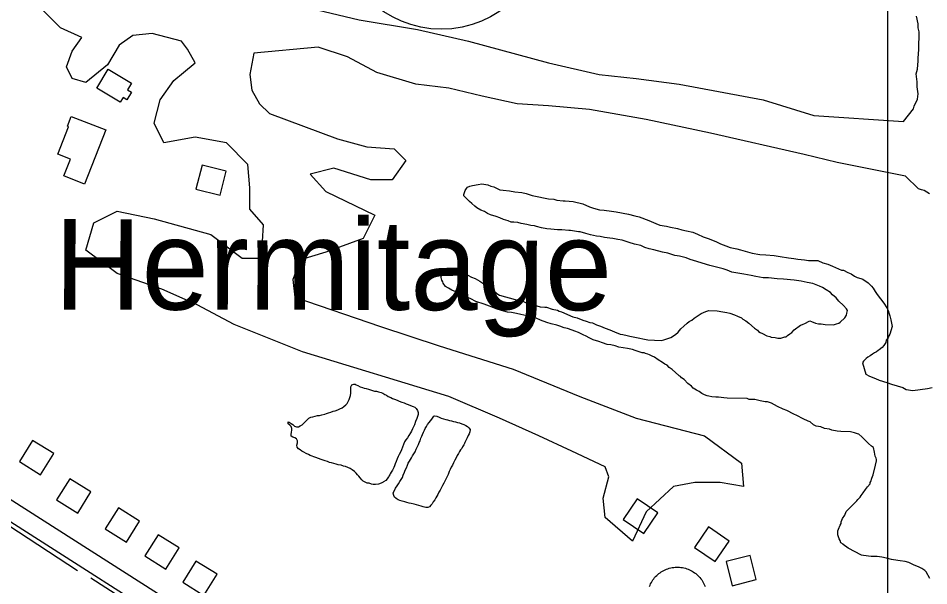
# Model space of a CAD drawing. Extents: x 3263578 to 3301413, y 764927 to 798602.
# Drawn here: x 3279439 to 3280899, y 779736 to 780646 of the extents above; entities that cross this region are included whole.
import ezdxf

# ---------------------------------------------------------------- set-up
doc = ezdxf.new("R2010")
doc.units = 0
for name, color, linetype in [('V-BLDG-OTLN', 7, 'Continuous'), ('V-GRID-MAJR', 7, 'Continuous'), ('V-ROAD-CNTR', 7, 'Continuous'), ('V-ROAD-IDEN', 7, 'Continuous'), ('V-SITE-VEGE', 7, 'Continuous'), ('V-TOPO-GNAM-IDEN', 7, 'Continuous'), ('V-TOPO-SHOR', 7, 'Continuous')]:
    doc.layers.add(name, color=color, linetype=linetype)

msp = doc.modelspace()

# ---------------------------------------------------------------- linework, layer by layer
at = {"layer": 'V-BLDG-OTLN'}
for points in [[(3279621, 780541.7), (3279614.5, 780530.9), (3279620.6, 780527.2), (3279613.4, 780515.1), (3279607.3, 780518.7), (3279602.7, 780511.2), (3279565, 780533.8), (3279583.2, 780564.3)], [(3279524.2, 780488.4), (3279579.6, 780466.6), (3279545.5, 780379.9), (3279512.3, 780392.9), (3279522.8, 780419.6), (3279502.6, 780427.6), (3279520, 780471.8), (3279518, 780472.6)], [(3279733.9, 780410.3), (3279724.2, 780371.5), (3279763, 780361.9), (3279772.7, 780400.7)], [(3279441.1, 779934.8), (3279475.1, 779913.7), (3279496.2, 779947.7), (3279462.2, 779968.8)], [(3279500.6, 779873.3), (3279534.5, 779852.2), (3279555.6, 779886.2), (3279521.7, 779907.3)], [(3280409.1, 779841.8), (3280442.2, 779819.3), (3280464.6, 779852.4), (3280431.5, 779874.9)], [(3279578.6, 779826.7), (3279612.6, 779805.5), (3279633.7, 779839.5), (3279599.7, 779860.6)], [(3280523.5, 779796.8), (3280556.7, 779774.3), (3280579.1, 779807.4), (3280546, 779829.9)], [(3279642.2, 779783.4), (3279676.1, 779762.3), (3279697.3, 779796.3), (3279663.3, 779817.4)], [(3280574, 779774.5), (3280583.8, 779735.7), (3280622.6, 779745.5), (3280612.8, 779784.3)], [(3279702.9, 779741.2), (3279736.9, 779720.1), (3279758, 779754.1), (3279724, 779775.2)]]:
    msp.add_lwpolyline(points, close=True, dxfattribs=at)
at = {"layer": 'V-GRID-MAJR'}
msp.add_spline([(3280833.3, 775830.4), (3280833.3, 781889.1), (3280833.3, 787951.1), (3280833.3, 794013.2), (3280833.3, 794016.5)], degree=3, dxfattribs=at)
at = {"layer": 'V-ROAD-CNTR'}
for points in [[(3278979.7, 780159.4), (3279712.9, 779691.7), (3280161.6, 779414)], [(3278963.6, 780134.1), (3279696.9, 779666.3), (3280145.8, 779388.5)], [(3280451.3, 779734.5), (3280452.2, 779736.7), (3280453.2, 779738.8), (3280454.3, 779740.9), (3280455.5, 779743), (3280456.8, 779744.9), (3280458.2, 779746.8), (3280459.6, 779748.7), (3280461.2, 779750.4), (3280462.9, 779752.1), (3280464.6, 779753.7), (3280466.4, 779755.2), (3280468.3, 779756.6), (3280470.3, 779758), (3280472.3, 779759.2), (3280474.4, 779760.3), (3280476.5, 779761.3), (3280478.7, 779762.2), (3280480.9, 779763), (3280483.1, 779763.7), (3280485.4, 779764.3), (3280487.7, 779764.8), (3280490.1, 779765.1), (3280492.4, 779765.3), (3280494.8, 779765.5), (3280497.1, 779765.5), (3280499.5, 779765.3), (3280501.8, 779765.1), (3280504.2, 779764.8), (3280506.5, 779764.3), (3280508.8, 779763.7), (3280511, 779763), (3280513.2, 779762.2), (3280515.4, 779761.3), (3280517.5, 779760.3), (3280519.6, 779759.2), (3280521.6, 779758), (3280523.6, 779756.6), (3280525.5, 779755.2), (3280527.3, 779753.7), (3280529, 779752.1), (3280530.7, 779750.4), (3280532.2, 779748.7), (3280533.7, 779746.9), (3280535.1, 779744.9), (3280536.4, 779743), (3280537.6, 779740.9), (3280538.7, 779738.9), (3280539.7, 779736.7), (3280540.6, 779734.5)]]:
    msp.add_lwpolyline(points, dxfattribs=at)
at = {"layer": 'V-ROAD-IDEN'}
msp.add_circle((3280117.7, 780793.1), 165, dxfattribs=at)
msp.add_circle((3280117.7, 780793.1), 165, dxfattribs=at)
at = {"layer": 'V-SITE-VEGE'}
for points in [[(3279907.5, 780662), (3279985.8, 780643.2), (3280079.6, 780627.5), (3280161, 780608.8), (3280289.3, 780574.3), (3280370.7, 780555.5), (3280430.1, 780549.3), (3280499, 780539.9), (3280633.5, 780514.8), (3280714.9, 780489.8), (3280858.8, 780480.4), (3280874.8, 780500.5), (3280875.7, 780504.8), (3280881.1, 780515.9), (3280882.1, 780524.6), (3280880.5, 780535.9), (3280880.6, 780543.6), (3280879.1, 780556.7), (3280880.9, 780564.4), (3280882, 780577.4), (3280882, 780581.7), (3280883.1, 780595.5), (3280883.5, 780624.1), (3280881.9, 780630.2), (3280882, 780637.1), (3280879.6, 780649.2)], [(3279507, 780630.7), (3279478.8, 780658.8)], [(3280900.5, 780364.2), (3280891.9, 780369.5), (3280887.6, 780370.5), (3280882.4, 780372.3), (3280862, 780392.7), (3280752.4, 780414.7), (3280699.2, 780427.2), (3280549, 780461.6), (3280445.8, 780483.5), (3280355, 780499.2), (3280289.3, 780505.4), (3280239.2, 780508.6), (3280182.9, 780521.1), (3280129.7, 780533.6), (3280076.5, 780539.9), (3280013.9, 780558.7), (3279967, 780583.7), (3279920.1, 780599.4), (3279816.8, 780590), (3279810.5, 780555.5), (3279813.7, 780530.5), (3279826.2, 780508.6), (3279841.8, 780492.9), (3279951.3, 780452.2), (3279998.3, 780439.7), (3280042.1, 780436.6), (3280060.9, 780417.8), (3280039, 780386.5), (3280004.5, 780386.5), (3279945.1, 780405.3), (3279907.5, 780395.9), (3279932.6, 780367.7), (3280010.8, 780330.1), (3279992, 780292.6), (3279932.6, 780270.6), (3279891.9, 780258.1), (3279879.4, 780226.8), (3279882.5, 780198.6), (3280020.2, 780151.7), (3280114.1, 780120.4), (3280233, 780082.8), (3280339.4, 780039), (3280430.1, 780004.5), (3280539.7, 779976.3), (3280599.1, 779932.5), (3280602.2, 779894.9), (3280564.7, 779901.2), (3280524, 779901.2), (3280489.6, 779894.9), (3280445.8, 779854.2), (3280423.9, 779807.3), (3280380.1, 779844.9), (3280376.9, 779876.2), (3280386.3, 779910.6), (3280380.1, 779926.3), (3280326.9, 779951.3), (3280273.7, 779976.3), (3280211.1, 780004.5), (3280129.7, 780039), (3279895, 780111), (3279785.5, 780154.8), (3279726, 780186.1), (3279669.7, 780211.2), (3279597.7, 780236.2), (3279547.7, 780273.8), (3279560.2, 780317.6), (3279597.7, 780336.4), (3279657.2, 780323.9), (3279747.9, 780298.8), (3279798, 780261.2), (3279829.3, 780261.2), (3279832.4, 780314.5), (3279810.5, 780339.5), (3279810.5, 780373.9), (3279807.4, 780411.5), (3279773, 780446), (3279722.9, 780455.3), (3279672.8, 780446), (3279657.2, 780477.3), (3279666.6, 780514.8), (3279688.5, 780546.1), (3279704.1, 780558.7), (3279722.9, 780574.3), (3279710.4, 780596.2), (3279701, 780608.8), (3279654.1, 780621.3), (3279622.8, 780618.2), (3279600.9, 780602.5), (3279582.1, 780571.2), (3279547.7, 780543), (3279525.8, 780549.3), (3279516.4, 780568.1), (3279525.8, 780593.1), (3279541.4, 780615), (3279507, 780630.7)], [(3280706.2, 780159.7), (3280708.3, 780160.4), (3280711.1, 780159.6), (3280717.4, 780156.7), (3280722.4, 780155.9), (3280726.6, 780155.9), (3280733, 780154.4), (3280746.4, 780154.2), (3280751.4, 780155.5), (3280754.9, 780156.9), (3280757.1, 780158.3), (3280764.3, 780165.2), (3280767.2, 780169.4), (3280767.9, 780173), (3280768.7, 780177.2), (3280767.3, 780180), (3280762.4, 780185.1), (3280754.8, 780192.3), (3280750.6, 780197.3), (3280745, 780202.3), (3280741.5, 780205.9), (3280734.5, 780210.2), (3280728.9, 780213.9), (3280724, 780216.1), (3280713.4, 780220.5), (3280704.3, 780222), (3280694.4, 780224.3), (3280683.1, 780225.9), (3280666.1, 780227.5), (3280656.2, 780227.7), (3280642.1, 780229.3), (3280633.6, 780229.4), (3280621.6, 780231.7), (3280614.6, 780233.2), (3280602.6, 780235.5), (3280583.5, 780238.7), (3280575.8, 780241.6), (3280569.4, 780243.8), (3280548.3, 780249.1), (3280535.6, 780252.8), (3280527.2, 780255.8), (3280516.6, 780258.8), (3280510.3, 780261.7), (3280499.7, 780264), (3280491.9, 780265.5), (3280480.7, 780269.2), (3280472.2, 780270.7), (3280458.1, 780274.5), (3280451, 780276), (3280444, 780278.2), (3280437.7, 780281.1), (3280427.1, 780283.4), (3280418.6, 780286.4), (3280407.4, 780290.1), (3280400.3, 780290.9), (3280392.6, 780292.4), (3280387.6, 780293.2), (3280379.1, 780294), (3280372.1, 780295.6), (3280366.4, 780296.4), (3280356.6, 780298.6), (3280349.5, 780300.8), (3280340.4, 780303.1), (3280337.5, 780303.2), (3280324.8, 780305.5), (3280322, 780305.5), (3280310.7, 780306.4), (3280303.6, 780306.5), (3280293, 780307.3), (3280286.6, 780308.1), (3280278.2, 780309.7), (3280270.4, 780311.9), (3280266.9, 780312.7), (3280261.3, 780313.5), (3280254.9, 780315), (3280245.7, 780316.5), (3280240.1, 780318), (3280233.7, 780318.8), (3280229.5, 780318.9), (3280224.6, 780321.1), (3280217.5, 780323.3), (3280211.2, 780325.5), (3280205.6, 780327.7), (3280196.4, 780330.7), (3280191.5, 780332.9), (3280186.6, 780335.8), (3280181, 780338), (3280174.6, 780341.6), (3280171.1, 780344.5), (3280166.3, 780348.8), (3280162.8, 780351.7), (3280153.7, 780361.1), (3280153.7, 780363.2), (3280156, 780369.5), (3280158.1, 780373), (3280159.6, 780375.1), (3280163.1, 780376.5), (3280167.4, 780377.8), (3280176.6, 780379.1), (3280182.3, 780380.4), (3280192.2, 780378.9)], [(3280192.2, 780378.9), (3280197.1, 780376.7), (3280202, 780375.2), (3280211.2, 780370.8), (3280216.8, 780370), (3280226.7, 780369.2), (3280235.2, 780367.6), (3280246.5, 780366.1), (3280253.5, 780364.5), (3280263.4, 780361.6), (3280271.1, 780360), (3280283.8, 780357), (3280289.5, 780356.2), (3280298, 780355.4), (3280302.9, 780353.9), (3280312.8, 780353), (3280316.3, 780353), (3280329, 780352.1), (3280344.6, 780348.3), (3280355.1, 780343.2), (3280361.4, 780341)], [(3280361.4, 780341), (3280371.3, 780338.7), (3280378.4, 780337.9), (3280390.4, 780336.3), (3280398.1, 780335.5), (3280417.9, 780331.7), (3280427.8, 780328.7), (3280434.8, 780327.2), (3280450.3, 780321.3), (3280453.8, 780319.8), (3280461.5, 780316.9), (3280467.9, 780314), (3280478.5, 780312.4), (3280484.8, 780310.9), (3280496.1, 780308.6), (3280503.1, 780306.4), (3280510.9, 780304.8), (3280520.8, 780302.6), (3280528.5, 780299.6), (3280537.6, 780295.2), (3280546.8, 780292.3), (3280558.8, 780287.1), (3280565.1, 780284.2), (3280573.5, 780280.6), (3280580.6, 780278.3), (3280591.1, 780276), (3280597.5, 780274.5), (3280615.8, 780269.3), (3280628.5, 780267), (3280637.7, 780266.2), (3280651.1, 780265.2), (3280661, 780263.7), (3280674.4, 780261.4), (3280682.9, 780260.5), (3280689.2, 780259.7), (3280699.8, 780258.2), (3280706.2, 780257.4), (3280721, 780257.1), (3280729.5, 780253.5), (3280737.2, 780251.2), (3280745, 780248.3), (3280759, 780241.7), (3280762.6, 780241.7), (3280769.6, 780238), (3280774.5, 780235.8), (3280780.1, 780232.2), (3280784.3, 780230), (3280790, 780228.5), (3280793.5, 780227.1), (3280801.9, 780221.3), (3280807.5, 780216.2), (3280810.2, 780212.7), (3280813, 780207.7), (3280816.5, 780202.7), (3280826.9, 780189.1), (3280831.7, 780181.2), (3280833.8, 780176.9), (3280835.1, 780173.4), (3280836.5, 780168.4), (3280838.5, 780162), (3280840.5, 780151.4), (3280836.8, 780139.4), (3280835.3, 780136.6), (3280833.8, 780133.1), (3280831, 780129.6), (3280830.2, 780126), (3280827.3, 780121.1), (3280824.4, 780117.6), (3280819.4, 780114.2), (3280818, 780112.8), (3280815.1, 780110.7), (3280812.3, 780109.3), (3280808.7, 780107.3), (3280805.1, 780104.5), (3280801.5, 780102.4), (3280798.7, 780100.3), (3280794.4, 780096.1), (3280792.9, 780093.3), (3280798.3, 780074.9), (3280803.9, 780071.9), (3280813.8, 780068.3), (3280819.4, 780065.3), (3280832.1, 780061.6), (3280839.1, 780058.7), (3280857.4, 780053.5), (3280863, 780050.6), (3280873.6, 780049), (3280897, 780052.2), (3280904.8, 780053.5)], [(3280118.4, 780225.7), (3280117.1, 780230), (3280117.2, 780238.5), (3280119.4, 780241.3), (3280122.2, 780242.7), (3280129.3, 780243.3), (3280131.4, 780243.2), (3280135.7, 780242.5), (3280138.5, 780241.7), (3280145.5, 780239.5), (3280151.2, 780237.3), (3280157.5, 780234.4), (3280160.3, 780233.6), (3280165.9, 780230.7), (3280171.6, 780228.5), (3280179.3, 780224.1), (3280190.5, 780216.9), (3280195.4, 780214), (3280197.5, 780211.8), (3280205.2, 780206.1), (3280206.6, 780204.6), (3280210.8, 780201.7), (3280236.2, 780195), (3280243.2, 780192.8), (3280248.1, 780192), (3280254.5, 780189), (3280264.3, 780186.8), (3280270.7, 780184.6), (3280276.3, 780183.1), (3280283.4, 780182.3), (3280286.2, 780182.2), (3280295.4, 780179.2), (3280303.8, 780177.7), (3280306.6, 780176.2), (3280310.1, 780174.8), (3280328.4, 780166.7), (3280335.5, 780165.2), (3280344.6, 780161.5), (3280349.6, 780160), (3280355.9, 780157.8), (3280360.1, 780157.1), (3280366.4, 780154.1), (3280372.8, 780151.9), (3280380.5, 780149), (3280387.6, 780146), (3280395.3, 780143.1), (3280404.4, 780139.4), (3280408.7, 780138.7), (3280415.7, 780137.1), (3280419.9, 780135.7), (3280424.9, 780134.9), (3280433.4, 780133.3), (3280443.2, 780131.1), (3280448.9, 780130.3), (3280459.5, 780129.4), (3280470.8, 780129.2), (3280474.3, 780129.9), (3280485.7, 780134), (3280492.9, 780138.8), (3280497.2, 780142.3), (3280501.5, 780147.9), (3280506.5, 780152.1), (3280511.5, 780156.9), (3280515.1, 780159.7), (3280519.4, 780161.8), (3280523, 780164.6), (3280530.8, 780170.1), (3280534.4, 780172.2), (3280541.5, 780175.6), (3280546.5, 780176.9), (3280559.9, 780176.7), (3280569.1, 780175.2), (3280575.5, 780173.7), (3280580.4, 780172.9), (3280587.4, 780170), (3280592.4, 780167.8), (3280598.7, 780165.6), (3280600.8, 780163.4), (3280605.7, 780160.5), (3280610.6, 780156.9), (3280619.7, 780149), (3280624.6, 780145.4), (3280626, 780143.2), (3280628.8, 780141.8), (3280632.3, 780140.3), (3280639.3, 780136.7), (3280644.2, 780135.2), (3280646.4, 780134.4), (3280652.7, 780133.6), (3280656.9, 780132.9), (3280661.9, 780132.8), (3280668.3, 780134.8), (3280670.4, 780134.8), (3280672.6, 780136.9), (3280676.1, 780139.6), (3280679.7, 780141.7), (3280683.3, 780145.9), (3280693.3, 780153.5), (3280696.9, 780154.9), (3280701.2, 780157), (3280706.2, 780159.7)], [(3280773.6, 779982.5), (3280758, 779982.8), (3280752.4, 779983.6), (3280743.9, 779985.1), (3280739.7, 779986.6), (3280731.9, 779988.1), (3280726.3, 779990.3), (3280718.5, 779991.8), (3280714.3, 779994), (3280708.7, 779998.4), (3280705.9, 779999.8), (3280697.5, 780003.5), (3280687.6, 780008.6), (3280682.7, 780010.8), (3280671.5, 780016.6), (3280665.9, 780018.8), (3280656.7, 780023.2), (3280646.9, 780028.3), (3280640.6, 780030.5), (3280637, 780030.5), (3280628.6, 780032.1), (3280620.1, 780034.3), (3280610.9, 780034.5), (3280608.1, 780035.9), (3280575.6, 780036.4), (3280570.6, 780037.2), (3280562.1, 780038), (3280557.9, 780038.1), (3280551.5, 780038.9), (3280546.6, 780039.7), (3280543.8, 780040.4), (3280539.6, 780041.9), (3280535.3, 780044.1), (3280531.1, 780047), (3280526.9, 780049.2), (3280521.3, 780052.8), (3280518.5, 780055.7), (3280512.9, 780060), (3280506.7, 780066.4), (3280502.5, 780069.3), (3280501.1, 780071.5), (3280499, 780072.2), (3280498.3, 780072.9), (3280487.8, 780082.3), (3280482.9, 780085.9), (3280479.4, 780089.5), (3280475.9, 780091), (3280472.4, 780093.8), (3280465.4, 780098.2), (3280459.1, 780102.5), (3280455.6, 780104), (3280451.4, 780106.2), (3280448.5, 780106.9), (3280445, 780108.4), (3280442.9, 780109.1), (3280439.4, 780109.2), (3280433, 780111.4), (3280428.1, 780112.9), (3280423.9, 780114.4), (3280416.1, 780115.9), (3280402, 780118.2), (3280396.4, 780120.4), (3280389.3, 780122), (3280383.7, 780122.7), (3280375.9, 780125), (3280370.3, 780127.2), (3280361.1, 780130.2), (3280354.8, 780133.1), (3280349.9, 780136), (3280345, 780138.2), (3280337.3, 780141.8), (3280331.6, 780144), (3280327.4, 780145.5), (3280319.7, 780148.5), (3280314.7, 780149.2), (3280307.7, 780152.2), (3280302.8, 780153.7), (3280293.6, 780155.9), (3280286.6, 780158.1), (3280276.7, 780161.8), (3280269.7, 780164.8), (3280259.1, 780167), (3280254.9, 780168.5), (3280245, 780170.8), (3280237.9, 780172.3), (3280230.2, 780173.8), (3280223.8, 780174.6), (3280213.9, 780176.9), (3280206.9, 780179.1), (3280195, 780184.3), (3280186.5, 780187.2), (3280173.1, 780191.7), (3280164.7, 780196), (3280145.7, 780204.1), (3280140.8, 780207), (3280134.5, 780209.9), (3280128.9, 780212.8), (3280124, 780215.7), (3280120.5, 780220.7), (3280119.8, 780222.9), (3280118.4, 780225.7)], [(3280901, 779747.1), (3280894.8, 779757.9), (3280892.7, 779760), (3280887.8, 779763.6), (3280882.9, 779765.8), (3280875.8, 779768.8), (3280867.4, 779773.1), (3280861.1, 779774.6), (3280853.3, 779775.5), (3280842.7, 779777), (3280839.2, 779777.8), (3280831.4, 779780), (3280823.7, 779781.6), (3280816.6, 779782.4), (3280806.7, 779782.5), (3280794.7, 779784.1), (3280791.2, 779784.9), (3280770.1, 779795.8), (3280761.7, 779801.6), (3280761.7, 779802.3), (3280758.2, 779804.5), (3280756.8, 779808), (3280755.5, 779810.9), (3280753.4, 779817.3), (3280753.5, 779819.4), (3280753.5, 779823.6), (3280754.3, 779826.4), (3280757.2, 779832.8), (3280758.7, 779835.6), (3280758.7, 779838.4), (3280760.9, 779843.3), (3280764.5, 779848.9), (3280766.7, 779854.6), (3280769.6, 779857.4), (3280774.6, 779862.9), (3280784, 779872), (3280785.4, 779874.1), (3280789, 779877.6), (3280790.5, 779880.4), (3280794.1, 779884.6), (3280797.7, 779890.2), (3280800.6, 779894.4), (3280804.9, 779899.3), (3280804.9, 779901.4), (3280806.4, 779902.8), (3280807.9, 779908.4), (3280810.1, 779913.4), (3280813.8, 779928.9), (3280815.3, 779935.9), (3280815.4, 779938), (3280814.7, 779940.2), (3280813.3, 779943.7), (3280812, 779950.1), (3280810.7, 779957.2), (3280807.2, 779959.4), (3280802.3, 779963.7), (3280791.9, 779974.5), (3280787, 779978.8), (3280784.9, 779979.5), (3280779.9, 779981), (3280773.6, 779982.5)]]:
    msp.add_lwpolyline(points, dxfattribs=at)
at = {"layer": 'V-TOPO-SHOR'}
for p, q in [((3279534.1, 779759.8), (3279423.9, 779831.6)), ((3279603.6, 779716.6), (3279555.7, 779747.8))]:
    msp.add_line(p, q, dxfattribs=at)
for points in [[(3279873.4, 779997.8), (3279876.8, 779996), (3279879.4, 779994.1), (3279882.2, 779991.8), (3279885.1, 779990.8), (3279888.3, 779990.8), (3279891.5, 779992.2), (3279894.2, 779993.9), (3279897.6, 779996.9), (3279900.7, 780000.2), (3279902.8, 780002.4), (3279905.1, 780004.6), (3279908.1, 780006.1), (3279911.7, 780006.8), (3279915.2, 780007.7), (3279919, 780008.5), (3279922.2, 780008.9), (3279926.1, 780009.6), (3279930.7, 780010.8), (3279933.5, 780011.9), (3279936.9, 780013), (3279940.5, 780014), (3279944.4, 780015.5), (3279947.6, 780016.2), (3279951.4, 780017.8), (3279954.6, 780019.3), (3279958.4, 780021.1), (3279961.4, 780023.1), (3279964.3, 780025.9), (3279966.6, 780028.1), (3279968.3, 780031.1), (3279969.9, 780034.3), (3279971, 780037.6), (3279971.8, 780040.6), (3279972.6, 780044.3), (3279972.7, 780047.7), (3279972.7, 780051.5), (3279972.6, 780054.7), (3279974.3, 780057.8), (3279977.4, 780058.9), (3279979.4, 780058.7), (3279981.1, 780058.1), (3279983.9, 780056.6), (3279987.4, 780054.6), (3279991, 780053.8), (3279993.8, 780052.7), (3279997, 780052.1), (3280000.9, 780050.9), (3280004.1, 780050.1), (3280007.2, 780048.9), (3280010.4, 780047.9), (3280013.6, 780047.5), (3280017, 780046.7), (3280020.9, 780045.7), (3280023.9, 780044.3), (3280027, 780042.6), (3280029.8, 780041.2), (3280032.4, 780039.3), (3280036.5, 780037.4), (3280039.5, 780036.2), (3280042.5, 780035.1), (3280047, 780033.3), (3280050.1, 780031.9), (3280054.4, 780030), (3280058.2, 780028.8), (3280061.1, 780027.6), (3280064.3, 780026.3), (3280068.4, 780024.9), (3280072.2, 780023.4), (3280075.1, 780022), (3280077.4, 780019.7), (3280079.6, 780016.9), (3280080.5, 780013.5), (3280080.2, 780010.3), (3280079.6, 780006.9), (3280078.1, 780004.1), (3280076.1, 779999.3), (3280074.4, 779993.9), (3280073, 779990.3), (3280071.4, 779987.3), (3280069.5, 779983.8), (3280068.3, 779981), (3280065.3, 779976.7), (3280063.2, 779973), (3280060.7, 779969.5), (3280058.7, 779966.3), (3280056.8, 779962.2), (3280055.1, 779957.9), (3280053.5, 779953.6), (3280051.9, 779949.9), (3280049.8, 779946.2), (3280048.1, 779943), (3280046.5, 779939.3), (3280045.1, 779935.2), (3280043.6, 779931.3), (3280042.4, 779927.9), (3280041.2, 779925.1), (3280039.1, 779921.2), (3280037.4, 779917.7), (3280035.7, 779915.1), (3280034.9, 779913.4)], [(3280044.3, 779892.2), (3280046.8, 779895.9), (3280048.7, 779898.9), (3280051.2, 779902.8), (3280053.2, 779906.3), (3280055.1, 779909.5), (3280056.3, 779913.1), (3280058.6, 779917.7), (3280059.8, 779921.1), (3280061.5, 779925), (3280063.3, 779928.9), (3280064.6, 779932.1), (3280066.5, 779935.4), (3280068.1, 779938.2), (3280069.8, 779940.8), (3280071.5, 779943.8), (3280073.3, 779947), (3280075.4, 779950.5), (3280077.1, 779954.6), (3280079.3, 779959.1), (3280081, 779962.4), (3280082.2, 779965.2), (3280083.4, 779968.2), (3280084.9, 779972.1), (3280086.3, 779975.5), (3280087.6, 779978.3), (3280089, 779982.2), (3280090.4, 779985.2), (3280091.9, 779988), (3280093.6, 779991.1), (3280095.6, 779994.1), (3280098, 779997.6), (3280100.3, 780000.2), (3280102.4, 780002.8), (3280104.4, 780005.8), (3280105.7, 780007.8), (3280107.2, 780008.2), (3280110.6, 780007.4), (3280113.9, 780005.8), (3280117.5, 780004.7), (3280121.2, 780003.5), (3280124.6, 780002.5), (3280127.6, 780001.7), (3280130.6, 780000.7), (3280133.9, 780000.1), (3280136.9, 779999.1), (3280140.1, 779998.5), (3280143.3, 779997.7), (3280146.5, 779996.9), (3280150.4, 779995.5), (3280153.7, 779994.2), (3280156.7, 779992.8), (3280159.5, 779991.3), (3280161.9, 779989), (3280163.6, 779986.2), (3280163.1, 779982.6), (3280162, 779979.4), (3280160.6, 779976.4), (3280159.2, 779972.7), (3280157.9, 779970.7), (3280157.1, 779968.8), (3280155.4, 779965.3), (3280154.6, 779964), (3280153.4, 779961.9), (3280151.7, 779958.7), (3280150.4, 779956), (3280148.4, 779953.5), (3280146.5, 779950.8), (3280145, 779948), (3280142.9, 779944.6), (3280141.1, 779940.9), (3280139, 779937.2), (3280136.9, 779932.9), (3280135.3, 779929.3), (3280133.6, 779925.8), (3280131.8, 779922.3), (3280130.3, 779919.1), (3280128.3, 779914.2), (3280127, 779911.1), (3280124.9, 779906.8), (3280124.1, 779905.3), (3280123.3, 779903.4), (3280121.6, 779900.3), (3280119.4, 779896.4), (3280117.5, 779892.3), (3280115.6, 779888.9), (3280113.8, 779885.7), (3280111.7, 779882.2), (3280110.2, 779879.4), (3280108.5, 779876.8), (3280106.9, 779873.3), (3280104.6, 779870.1), (3280102.9, 779867.1), (3280100.6, 779864.7), (3280098.5, 779862.5), (3280095.8, 779861.1), (3280092.7, 779861.1), (3280088.2, 779862.3), (3280085.2, 779863.3), (3280081.4, 779864.5), (3280077.5, 779865.3)], [(3280034.9, 779913.4), (3280033.5, 779911.3), (3280032.8, 779910.4), (3280030.6, 779906.9), (3280028.4, 779904.7), (3280024.8, 779902.1), (3280024.2, 779901.9), (3280021, 779900.4), (3280016.8, 779898.4), (3280011.9, 779897.9), (3280008.4, 779897.8), (3280005.4, 779898.6), (3280001.8, 779900), (3279998.7, 779900.4), (3279995.5, 779901.6), (3279992.5, 779903.3), (3279990.1, 779905.6), (3279987.3, 779908.6), (3279985.3, 779911.3), (3279983.3, 779913.8), (3279981.1, 779916), (3279978.1, 779918.7), (3279974.4, 779921.6), (3279971.4, 779923.5), (3279967.7, 779925.3), (3279964.1, 779926.8), (3279960.8, 779927.6), (3279956.9, 779928.8), (3279952.4, 779929.6), (3279949.2, 779930.6), (3279945.4, 779931.6), (3279941.5, 779932.6), (3279938.5, 779933.4), (3279935, 779934.7), (3279931.1, 779935.9), (3279928.3, 779937.1), (3279924.7, 779938.1), (3279920.4, 779939.7), (3279916.3, 779941.2), (3279913.3, 779942.4), (3279910.3, 779943.4), (3279907.4, 779944.7), (3279904.4, 779946.3), (3279900.8, 779947.8), (3279897.3, 779949.8), (3279893.8, 779951.7), (3279891, 779953.4), (3279888.4, 779955.3), (3279886.3, 779957.8), (3279885.8, 779961), (3279886.8, 779964.9), (3279887.1, 779968.3), (3279885.4, 779971.3), (3279882.6, 779973.1), (3279879.6, 779973.7), (3279877, 779975.4), (3279876.7, 779978.4), (3279877.1, 779981.8), (3279877.9, 779985.1), (3279877.8, 779988.1), (3279876.7, 779991), (3279874.7, 779993.4), (3279871.9, 779995.5), (3279871.9, 779998.5), (3279873.4, 779997.8)], [(3280077.5, 779865.3), (3280074.1, 779866.3), (3280069.3, 779867.5), (3280066.1, 779868.2), (3280062, 779869.4), (3280059, 779870.2), (3280054.9, 779871.2), (3280051.3, 779872.2), (3280048.4, 779873.4), (3280045, 779875.5), (3280042.6, 779877.8), (3280041.3, 779880.6), (3280040.6, 779884.2), (3280044.3, 779892.2)]]:
    msp.add_lwpolyline(points, dxfattribs=at)

# ---------------------------------------------------------------- texts
at = {"layer": 'V-TOPO-GNAM-IDEN'}
msp.add_text('Hermitage', height=145, rotation=359.9292, dxfattribs=at).set_placement((3279496.9, 780178.7))

doc.saveas('drawing.dxf')
